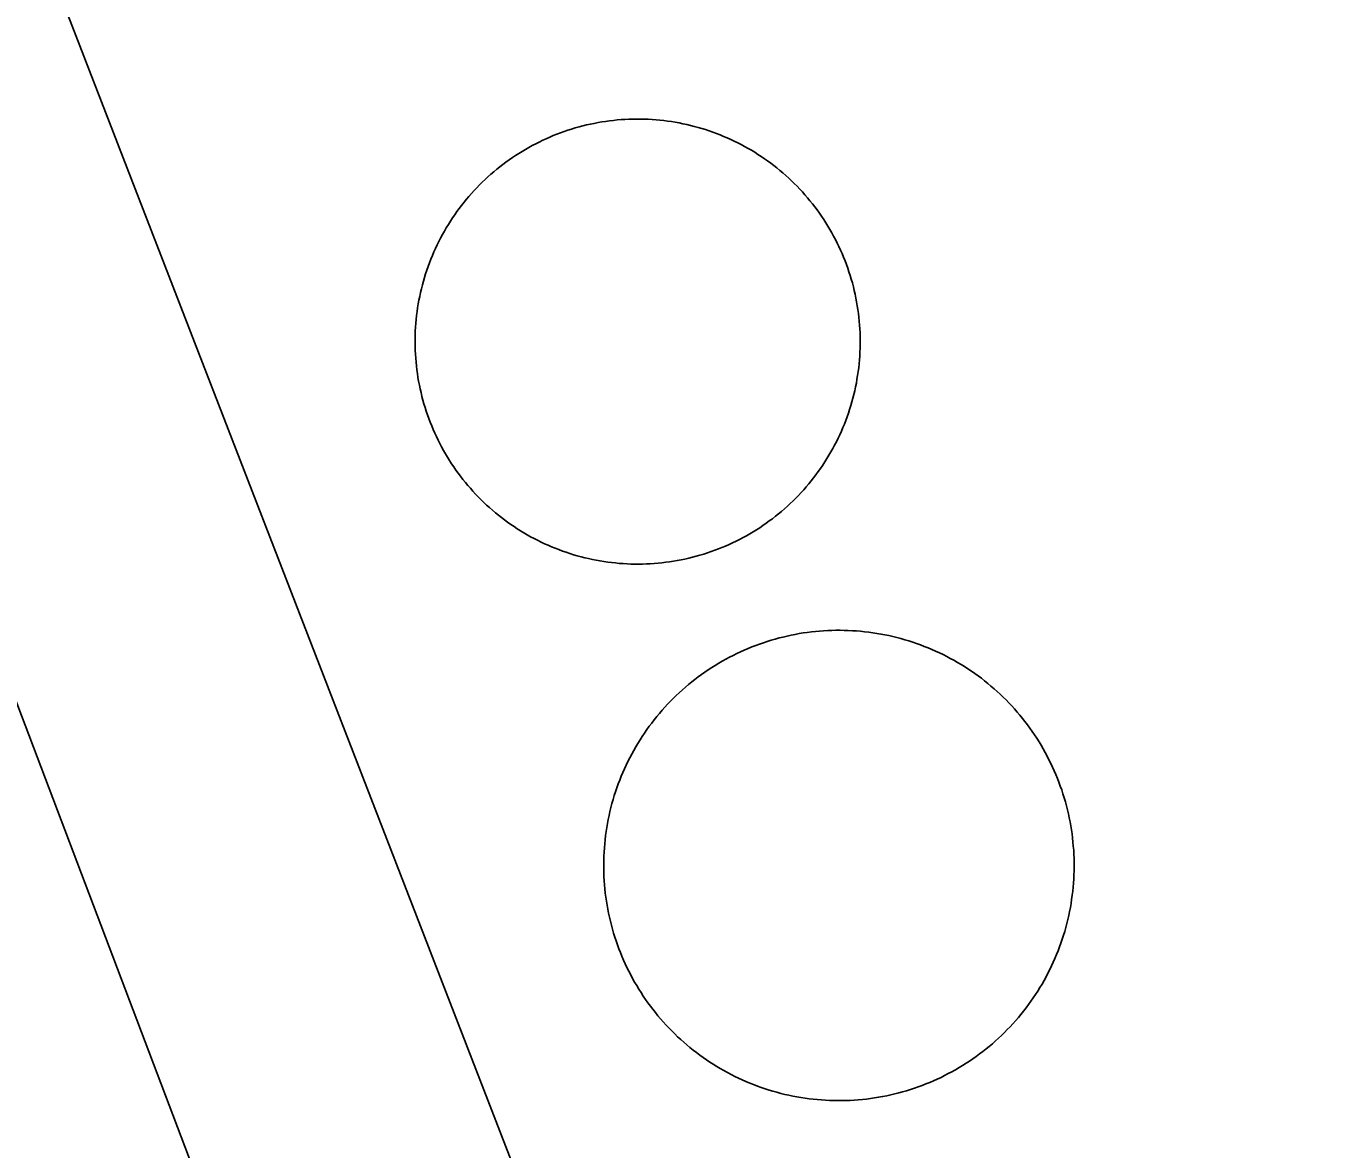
# Model space of a CAD drawing. Extents: x 3694830 to 3732949, y 415201 to 440970.
# Drawn here: x 3712438.5 to 3712507.1, y 433780.8 to 433840.5 of the extents above; entities that cross this region are included whole.
import ezdxf

# ---------------------------------------------------------------- set-up
doc = ezdxf.new("R2010")
doc.units = 0
doc.layers.add('V-DOMW-TANK', color=7, linetype='Continuous')
doc.layers.add('V-UTIL-LINE', color=7, linetype='Continuous')

msp = doc.modelspace()

# ---------------------------------------------------------------- linework, layer by layer
at = {"layer": 'V-DOMW-TANK'}
for points in [[(3712460.122, 433828.498), (3712460.205, 433828.683), (3712460.294, 433828.871), (3712460.386, 433829.055), (3712460.48, 433829.238), (3712460.578, 433829.42), (3712460.679, 433829.598), (3712460.781, 433829.78), (3712460.89, 433829.954), (3712460.998, 433830.129), (3712461.113, 433830.303), (3712461.227, 433830.473), (3712461.346, 433830.641), (3712461.467, 433830.806), (3712461.594, 433830.97), (3712461.721, 433831.134), (3712461.852, 433831.294), (3712461.985, 433831.452), (3712462.12, 433831.605), (3712462.26, 433831.759), (3712462.401, 433831.908), (3712462.544, 433832.056), (3712462.69, 433832.201), (3712462.839, 433832.344), (3712462.993, 433832.484), (3712463.146, 433832.621), (3712463.302, 433832.756), (3712463.46, 433832.889), (3712463.622, 433833.018), (3712463.785, 433833.143), (3712463.949, 433833.266), (3712464.117, 433833.389), (3712464.287, 433833.508), (3712464.457, 433833.62), (3712464.631, 433833.731), (3712464.807, 433833.84), (3712464.983, 433833.946), (3712465.164, 433834.048), (3712465.344, 433834.147), (3712465.526, 433834.243), (3712465.711, 433834.337), (3712465.897, 433834.427), (3712466.083, 433834.513), (3712466.272, 433834.595), (3712466.462, 433834.675), (3712466.655, 433834.753), (3712466.847, 433834.825), (3712467.042, 433834.894), (3712467.236, 433834.962), (3712467.431, 433835.025), (3712467.629, 433835.085), (3712467.828, 433835.14), (3712468.031, 433835.193), (3712468.23, 433835.242), (3712468.43, 433835.287), (3712468.631, 433835.328), (3712468.836, 433835.367), (3712469.039, 433835.402), (3712469.241, 433835.435), (3712469.446, 433835.462), (3712469.651, 433835.486), (3712469.856, 433835.507), (3712470.063, 433835.525), (3712470.267, 433835.537), (3712470.476, 433835.548), (3712470.679, 433835.554), (3712470.886, 433835.556), (3712471.093, 433835.556), (3712471.3, 433835.552), (3712471.504, 433835.543), (3712471.711, 433835.531), (3712471.916, 433835.517), (3712472.121, 433835.498), (3712472.328, 433835.476), (3712472.53, 433835.449), (3712472.735, 433835.421), (3712472.94, 433835.384), (3712473.143, 433835.349), (3712473.343, 433835.31), (3712473.544, 433835.267), (3712473.747, 433835.218), (3712473.948, 433835.169), (3712474.146, 433835.113), (3712474.343, 433835.056), (3712474.541, 433834.995), (3712474.736, 433834.931), (3712474.931, 433834.861), (3712475.125, 433834.792), (3712475.318, 433834.716), (3712475.508, 433834.638), (3712475.699, 433834.556), (3712475.885, 433834.472), (3712476.073, 433834.384), (3712476.258, 433834.294), (3712476.44, 433834.198), (3712476.622, 433834.102), (3712476.802, 433834.001), (3712476.981, 433833.897), (3712477.157, 433833.79), (3712477.331, 433833.68), (3712477.505, 433833.567)], [(3712477.505, 433833.567), (3712477.675, 433833.45), (3712477.843, 433833.332), (3712478.009, 433833.207), (3712478.175, 433833.084), (3712478.336, 433832.957), (3712478.494, 433832.826), (3712478.654, 433832.693), (3712478.807, 433832.557), (3712478.961, 433832.418), (3712479.111, 433832.277), (3712479.258, 433832.134), (3712479.403, 433831.984), (3712479.547, 433831.839), (3712479.686, 433831.689), (3712479.825, 433831.533), (3712479.958, 433831.376), (3712480.092, 433831.218), (3712480.221, 433831.056), (3712480.343, 433830.894), (3712480.47, 433830.729), (3712480.591, 433830.561), (3712480.708, 433830.393), (3712480.821, 433830.221), (3712480.933, 433830.049), (3712481.044, 433829.873), (3712481.148, 433829.694), (3712481.251, 433829.516), (3712481.349, 433829.334), (3712481.445, 433829.154), (3712481.54, 433828.967), (3712481.63, 433828.783), (3712481.716, 433828.595), (3712481.798, 433828.408), (3712481.877, 433828.216), (3712481.957, 433828.025), (3712482.027, 433827.831), (3712482.097, 433827.638), (3712482.162, 433827.442), (3712482.228, 433827.243), (3712482.287, 433827.048), (3712482.344, 433826.85), (3712482.396, 433826.649), (3712482.445, 433826.45), (3712482.49, 433826.248), (3712482.531, 433826.047), (3712482.57, 433825.844), (3712482.604, 433825.641), (3712482.637, 433825.437), (3712482.664, 433825.232), (3712482.688, 433825.027), (3712482.709, 433824.822), (3712482.727, 433824.617), (3712482.74, 433824.413), (3712482.75, 433824.206), (3712482.756, 433823.999), (3712482.758, 433823.792), (3712482.758, 433823.585), (3712482.754, 433823.38), (3712482.746, 433823.174), (3712482.733, 433822.969)], [(3712468.133, 433812.258), (3712467.935, 433812.309), (3712467.736, 433812.362), (3712467.537, 433812.419), (3712467.341, 433812.481), (3712467.144, 433812.546), (3712466.95, 433812.614), (3712466.755, 433812.686), (3712466.565, 433812.759), (3712466.372, 433812.837), (3712466.184, 433812.919), (3712465.995, 433813.003), (3712465.809, 433813.091), (3712465.622, 433813.183), (3712465.44, 433813.278), (3712465.258, 433813.376), (3712465.076, 433813.476), (3712464.9, 433813.579), (3712464.723, 433813.687), (3712464.549, 433813.794), (3712464.377, 433813.91), (3712464.205, 433814.025), (3712464.037, 433814.144), (3712463.871, 433814.267), (3712463.708, 433814.39), (3712463.546, 433814.519), (3712463.386, 433814.65), (3712463.226, 433814.783), (3712463.073, 433814.918), (3712462.919, 433815.057), (3712462.77, 433815.199), (3712462.622, 433815.342), (3712462.477, 433815.489), (3712462.335, 433815.639), (3712462.194, 433815.788), (3712462.057, 433815.944), (3712461.922, 433816.1), (3712461.791, 433816.257), (3712461.662, 433816.421), (3712461.535, 433816.581), (3712461.412, 433816.749), (3712461.291, 433816.915), (3712461.172, 433817.085), (3712461.057, 433817.253), (3712460.947, 433817.429), (3712460.838, 433817.605), (3712460.732, 433817.781), (3712460.629, 433817.961), (3712460.531, 433818.142), (3712460.435, 433818.324), (3712460.343, 433818.508), (3712460.253, 433818.695), (3712460.167, 433818.881), (3712460.083, 433819.069), (3712460.003, 433819.26), (3712459.927, 433819.452), (3712459.853, 433819.645), (3712459.784, 433819.839), (3712459.718, 433820.034), (3712459.655, 433820.231), (3712459.595, 433820.427), (3712459.538, 433820.626), (3712459.487, 433820.827), (3712459.437, 433821.027), (3712459.392, 433821.228), (3712459.349, 433821.431), (3712459.311, 433821.631), (3712459.276, 433821.836), (3712459.245, 433822.039), (3712459.216, 433822.244), (3712459.192, 433822.449), (3712459.171, 433822.653), (3712459.155, 433822.862), (3712459.141, 433823.065), (3712459.13, 433823.272), (3712459.124, 433823.477), (3712459.122, 433823.683), (3712459.122, 433823.89), (3712459.126, 433824.095), (3712459.134, 433824.302), (3712459.147, 433824.509), (3712459.163, 433824.714), (3712459.181, 433824.916), (3712459.204, 433825.125), (3712459.229, 433825.328), (3712459.259, 433825.533), (3712459.29, 433825.738), (3712459.329, 433825.94), (3712459.368, 433826.139), (3712459.413, 433826.344), (3712459.46, 433826.545), (3712459.511, 433826.745), (3712459.564, 433826.944), (3712459.622, 433827.14), (3712459.683, 433827.339), (3712459.749, 433827.534), (3712459.816, 433827.728), (3712459.89, 433827.923), (3712459.962, 433828.115), (3712460.04, 433828.306), (3712460.122, 433828.498)], [(3712482.733, 433822.969), (3712482.719, 433822.762), (3712482.703, 433822.557), (3712482.678, 433822.352), (3712482.652, 433822.147), (3712482.623, 433821.943), (3712482.588, 433821.74), (3712482.553, 433821.537), (3712482.512, 433821.334), (3712482.469, 433821.13), (3712482.42, 433820.931), (3712482.371, 433820.732), (3712482.316, 433820.536), (3712482.258, 433820.335), (3712482.197, 433820.138), (3712482.135, 433819.942), (3712482.066, 433819.747), (3712481.994, 433819.553), (3712481.918, 433819.36), (3712481.841, 433819.17), (3712481.759, 433818.981), (3712481.675, 433818.793), (3712481.587, 433818.606), (3712481.497, 433818.42), (3712481.4, 433818.24), (3712481.304, 433818.056), (3712481.204, 433817.875), (3712481.099, 433817.697), (3712480.993, 433817.521), (3712480.88, 433817.347), (3712480.769, 433817.175), (3712480.653, 433817.003), (3712480.534, 433816.835), (3712480.411, 433816.669), (3712480.284, 433816.505), (3712480.159, 433816.343), (3712480.028, 433816.184), (3712479.895, 433816.026), (3712479.76, 433815.87), (3712479.621, 433815.717), (3712479.479, 433815.567), (3712479.336, 433815.42), (3712479.19, 433815.274), (3712479.041, 433815.131), (3712478.889, 433814.992), (3712478.736, 433814.855), (3712478.578, 433814.721), (3712478.42, 433814.588), (3712478.257, 433814.459), (3712478.097, 433814.33), (3712477.931, 433814.209), (3712477.763, 433814.089), (3712477.595, 433813.97), (3712477.421, 433813.853), (3712477.249, 433813.745), (3712477.075, 433813.636), (3712476.897, 433813.529), (3712476.719, 433813.427), (3712476.536, 433813.329), (3712476.354, 433813.233), (3712476.172, 433813.14), (3712475.985, 433813.048), (3712475.797, 433812.964), (3712475.609, 433812.88), (3712475.418, 433812.8), (3712475.228, 433812.725), (3712475.033, 433812.651), (3712474.841, 433812.581), (3712474.644, 433812.516), (3712474.447, 433812.454), (3712474.251, 433812.395), (3712474.054, 433812.336), (3712473.853, 433812.284), (3712473.653, 433812.235), (3712473.45, 433812.188), (3712473.249, 433812.147), (3712473.046, 433812.108), (3712472.844, 433812.073), (3712472.639, 433812.043), (3712472.434, 433812.014), (3712472.229, 433811.989), (3712472.027, 433811.969), (3712471.82, 433811.953), (3712471.613, 433811.938), (3712471.408, 433811.928), (3712471.201, 433811.922), (3712470.994, 433811.92), (3712470.79, 433811.92), (3712470.583, 433811.924), (3712470.376, 433811.932), (3712470.171, 433811.944), (3712469.964, 433811.959), (3712469.757, 433811.979), (3712469.555, 433812.002), (3712469.35, 433812.026), (3712469.145, 433812.057), (3712468.942, 433812.09), (3712468.74, 433812.127), (3712468.535, 433812.166), (3712468.334, 433812.211), (3712468.133, 433812.258)], [(3712469.376, 433798.356), (3712469.421, 433798.569), (3712469.471, 433798.782), (3712469.522, 433798.993), (3712469.577, 433799.204), (3712469.637, 433799.415), (3712469.698, 433799.624), (3712469.766, 433799.83), (3712469.837, 433800.037), (3712469.911, 433800.242), (3712469.989, 433800.447), (3712470.069, 433800.648), (3712470.153, 433800.85), (3712470.241, 433801.049), (3712470.333, 433801.248), (3712470.427, 433801.442), (3712470.525, 433801.637), (3712470.628, 433801.831), (3712470.732, 433802.022), (3712470.841, 433802.21), (3712470.953, 433802.399), (3712471.066, 433802.581), (3712471.185, 433802.767), (3712471.306, 433802.947), (3712471.431, 433803.128), (3712471.558, 433803.304), (3712471.689, 433803.476), (3712471.822, 433803.65), (3712471.959, 433803.82), (3712472.098, 433803.988), (3712472.24, 433804.154), (3712472.385, 433804.316), (3712472.534, 433804.475), (3712472.684, 433804.633), (3712472.838, 433804.791), (3712472.993, 433804.94), (3712473.153, 433805.09), (3712473.315, 433805.235), (3712473.479, 433805.38), (3712473.644, 433805.52), (3712473.812, 433805.659), (3712473.984, 433805.792), (3712474.159, 433805.925), (3712474.335, 433806.054), (3712474.513, 433806.179), (3712474.693, 433806.302), (3712474.875, 433806.421), (3712475.06, 433806.538), (3712475.244, 433806.65), (3712475.434, 433806.761), (3712475.625, 433806.867), (3712475.817, 433806.97), (3712476.01, 433807.07), (3712476.207, 433807.166), (3712476.403, 433807.259), (3712476.602, 433807.349), (3712476.802, 433807.435), (3712477.003, 433807.517), (3712477.208, 433807.596), (3712477.413, 433807.67), (3712477.618, 433807.74), (3712477.824, 433807.811), (3712478.033, 433807.875), (3712478.242, 433807.936), (3712478.453, 433807.994), (3712478.664, 433808.047), (3712478.877, 433808.096), (3712479.09, 433808.143), (3712479.303, 433808.186), (3712479.518, 433808.225), (3712479.733, 433808.26), (3712479.948, 433808.291), (3712480.167, 433808.317), (3712480.382, 433808.342), (3712480.599, 433808.36), (3712480.817, 433808.377), (3712481.034, 433808.389), (3712481.253, 433808.399), (3712481.47, 433808.403), (3712481.689, 433808.403), (3712481.906, 433808.401), (3712482.123, 433808.393), (3712482.344, 433808.383), (3712482.559, 433808.366), (3712482.777, 433808.35), (3712482.994, 433808.33), (3712483.211, 433808.303), (3712483.426, 433808.274), (3712483.641, 433808.24), (3712483.856, 433808.203), (3712484.071, 433808.162), (3712484.284, 433808.119), (3712484.497, 433808.067), (3712484.708, 433808.018), (3712484.919, 433807.963), (3712485.128, 433807.904), (3712485.337, 433807.84), (3712485.545, 433807.773), (3712485.752, 433807.703), (3712485.957, 433807.629), (3712486.162, 433807.551)], [(3712486.162, 433807.551), (3712486.363, 433807.472), (3712486.563, 433807.388), (3712486.764, 433807.299), (3712486.961, 433807.207), (3712487.157, 433807.113), (3712487.352, 433807.015), (3712487.544, 433806.912), (3712487.737, 433806.808), (3712487.925, 433806.699), (3712488.112, 433806.589), (3712488.298, 433806.474), (3712488.48, 433806.355), (3712488.662, 433806.235), (3712488.841, 433806.11), (3712489.019, 433805.981), (3712489.193, 433805.852), (3712489.365, 433805.718), (3712489.535, 433805.581), (3712489.703, 433805.442), (3712489.867, 433805.301), (3712490.031, 433805.155), (3712490.19, 433805.006), (3712490.348, 433804.856), (3712490.502, 433804.703), (3712490.655, 433804.545), (3712490.805, 433804.387), (3712490.95, 433804.225), (3712491.093, 433804.062), (3712491.235, 433803.896), (3712491.372, 433803.726), (3712491.507, 433803.556), (3712491.64, 433803.382), (3712491.765, 433803.206), (3712491.894, 433803.027), (3712492.017, 433802.847), (3712492.136, 433802.665), (3712492.253, 433802.481), (3712492.365, 433802.294), (3712492.474, 433802.104), (3712492.58, 433801.915), (3712492.685, 433801.723), (3712492.783, 433801.528), (3712492.881, 433801.334), (3712492.973, 433801.137), (3712493.064, 433800.938), (3712493.15, 433800.738), (3712493.232, 433800.535), (3712493.309, 433800.332), (3712493.385, 433800.127), (3712493.457, 433799.923), (3712493.524, 433799.714), (3712493.59, 433799.507), (3712493.651, 433799.298), (3712493.709, 433799.087), (3712493.762, 433798.876), (3712493.811, 433798.663), (3712493.858, 433798.45), (3712493.899, 433798.237), (3712493.938, 433798.022), (3712493.975, 433797.807)], [(3712481.349, 433783.426), (3712481.13, 433783.432), (3712480.913, 433783.442), (3712480.696, 433783.457), (3712480.479, 433783.475), (3712480.262, 433783.496), (3712480.044, 433783.522), (3712479.827, 433783.553), (3712479.612, 433783.586), (3712479.397, 433783.623), (3712479.184, 433783.664), (3712478.971, 433783.709), (3712478.758, 433783.756), (3712478.545, 433783.807), (3712478.334, 433783.864), (3712478.125, 433783.924), (3712477.917, 433783.985), (3712477.71, 433784.053), (3712477.503, 433784.122), (3712477.298, 433784.196), (3712477.093, 433784.274), (3712476.891, 433784.354), (3712476.69, 433784.44), (3712476.491, 433784.526), (3712476.293, 433784.618), (3712476.096, 433784.712), (3712475.903, 433784.808), (3712475.709, 433784.913), (3712475.518, 433785.019), (3712475.328, 433785.126), (3712475.142, 433785.238), (3712474.957, 433785.353), (3712474.773, 433785.47), (3712474.593, 433785.591), (3712474.412, 433785.716), (3712474.236, 433785.843), (3712474.062, 433785.974), (3712473.888, 433786.107), (3712473.718, 433786.244), (3712473.552, 433786.383), (3712473.386, 433786.527), (3712473.225, 433786.672), (3712473.063, 433786.819), (3712472.907, 433786.971), (3712472.752, 433787.123), (3712472.6, 433787.28), (3712472.45, 433787.438), (3712472.303, 433787.6), (3712472.16, 433787.764), (3712472.02, 433787.932), (3712471.881, 433788.099), (3712471.746, 433788.272), (3712471.615, 433788.444), (3712471.486, 433788.62), (3712471.361, 433788.798), (3712471.238, 433788.978), (3712471.119, 433789.16), (3712471.003, 433789.345), (3712470.89, 433789.531), (3712470.779, 433789.719), (3712470.673, 433789.91), (3712470.57, 433790.102), (3712470.47, 433790.295), (3712470.374, 433790.492), (3712470.282, 433790.69), (3712470.192, 433790.889), (3712470.106, 433791.088), (3712470.024, 433791.29), (3712469.944, 433791.493), (3712469.868, 433791.7), (3712469.796, 433791.905), (3712469.731, 433792.112), (3712469.665, 433792.318), (3712469.604, 433792.529), (3712469.546, 433792.738), (3712469.493, 433792.949), (3712469.442, 433793.162), (3712469.397, 433793.375), (3712469.354, 433793.59), (3712469.315, 433793.803), (3712469.28, 433794.018), (3712469.249, 433794.235), (3712469.221, 433794.45), (3712469.198, 433794.667), (3712469.178, 433794.884), (3712469.163, 433795.102), (3712469.151, 433795.321), (3712469.141, 433795.538), (3712469.137, 433795.755), (3712469.137, 433795.974), (3712469.139, 433796.191), (3712469.147, 433796.408), (3712469.157, 433796.627), (3712469.172, 433796.844), (3712469.19, 433797.062), (3712469.211, 433797.279), (3712469.237, 433797.496), (3712469.266, 433797.711), (3712469.301, 433797.928), (3712469.338, 433798.141), (3712469.376, 433798.356)], [(3712493.975, 433797.807), (3712494.006, 433797.59), (3712494.034, 433797.375), (3712494.055, 433797.158), (3712494.075, 433796.941), (3712494.094, 433796.724), (3712494.104, 433796.507), (3712494.112, 433796.287), (3712494.116, 433796.07), (3712494.118, 433795.851), (3712494.114, 433795.636), (3712494.108, 433795.415), (3712494.098, 433795.198), (3712494.084, 433794.981), (3712494.065, 433794.764), (3712494.043, 433794.547), (3712494.018, 433794.329), (3712493.987, 433794.112), (3712493.954, 433793.899), (3712493.918, 433793.684), (3712493.877, 433793.469), (3712493.832, 433793.256), (3712493.785, 433793.043), (3712493.731, 433792.832), (3712493.676, 433792.624), (3712493.617, 433792.411), (3712493.557, 433792.202), (3712493.488, 433791.995), (3712493.418, 433791.786), (3712493.344, 433791.583), (3712493.266, 433791.38), (3712493.184, 433791.178), (3712493.1, 433790.977), (3712493.012, 433790.776), (3712492.922, 433790.58), (3712492.826, 433790.383), (3712492.728, 433790.188), (3712492.627, 433789.996), (3712492.523, 433789.803), (3712492.414, 433789.615), (3712492.302, 433789.427), (3712492.187, 433789.242), (3712492.07, 433789.058), (3712491.947, 433788.878), (3712491.825, 433788.697), (3712491.696, 433788.521), (3712491.567, 433788.347), (3712491.431, 433788.175), (3712491.296, 433788.005), (3712491.157, 433787.837), (3712491.014, 433787.673), (3712490.868, 433787.51), (3712490.721, 433787.35), (3712490.569, 433787.192), (3712490.416, 433787.037), (3712490.26, 433786.885), (3712490.1, 433786.736), (3712489.94, 433786.59), (3712489.777, 433786.447), (3712489.609, 433786.305), (3712489.439, 433786.168), (3712489.269, 433786.031), (3712489.095, 433785.9), (3712488.921, 433785.771), (3712488.742, 433785.646), (3712488.562, 433785.523), (3712488.38, 433785.404), (3712488.193, 433785.286), (3712488.007, 433785.175), (3712487.819, 433785.064), (3712487.63, 433784.96), (3712487.438, 433784.855), (3712487.243, 433784.755), (3712487.049, 433784.659), (3712486.85, 433784.567), (3712486.651, 433784.477), (3712486.451, 433784.391), (3712486.248, 433784.309), (3712486.047, 433784.231), (3712485.842, 433784.155), (3712485.636, 433784.083), (3712485.429, 433784.014), (3712485.22, 433783.95), (3712485.011, 433783.889), (3712484.802, 433783.831), (3712484.589, 433783.778), (3712484.378, 433783.729), (3712484.165, 433783.682), (3712483.95, 433783.639), (3712483.737, 433783.602), (3712483.52, 433783.567), (3712483.305, 433783.534), (3712483.09, 433783.508), (3712482.873, 433783.483), (3712482.656, 433783.465), (3712482.439, 433783.448), (3712482.219, 433783.436), (3712482.002, 433783.428), (3712481.783, 433783.424), (3712481.566, 433783.422), (3712481.349, 433783.426)]]:
    msp.add_lwpolyline(points, dxfattribs=at)
at = {"layer": 'V-UTIL-LINE'}
for points in [[(3712517.472, 434060.721), (3712364.304, 433998.853), (3712429.916, 433825.756), (3712436.49, 433808.412), (3712454.34, 433761.322), (3712505.616, 433619.91), (3712386.387, 433573.518)], [(3712524.623, 434041.64), (3712385.335, 433984.134), (3712529.049, 433612.699)]]:
    msp.add_lwpolyline(points, dxfattribs=at)

doc.saveas('drawing.dxf')
